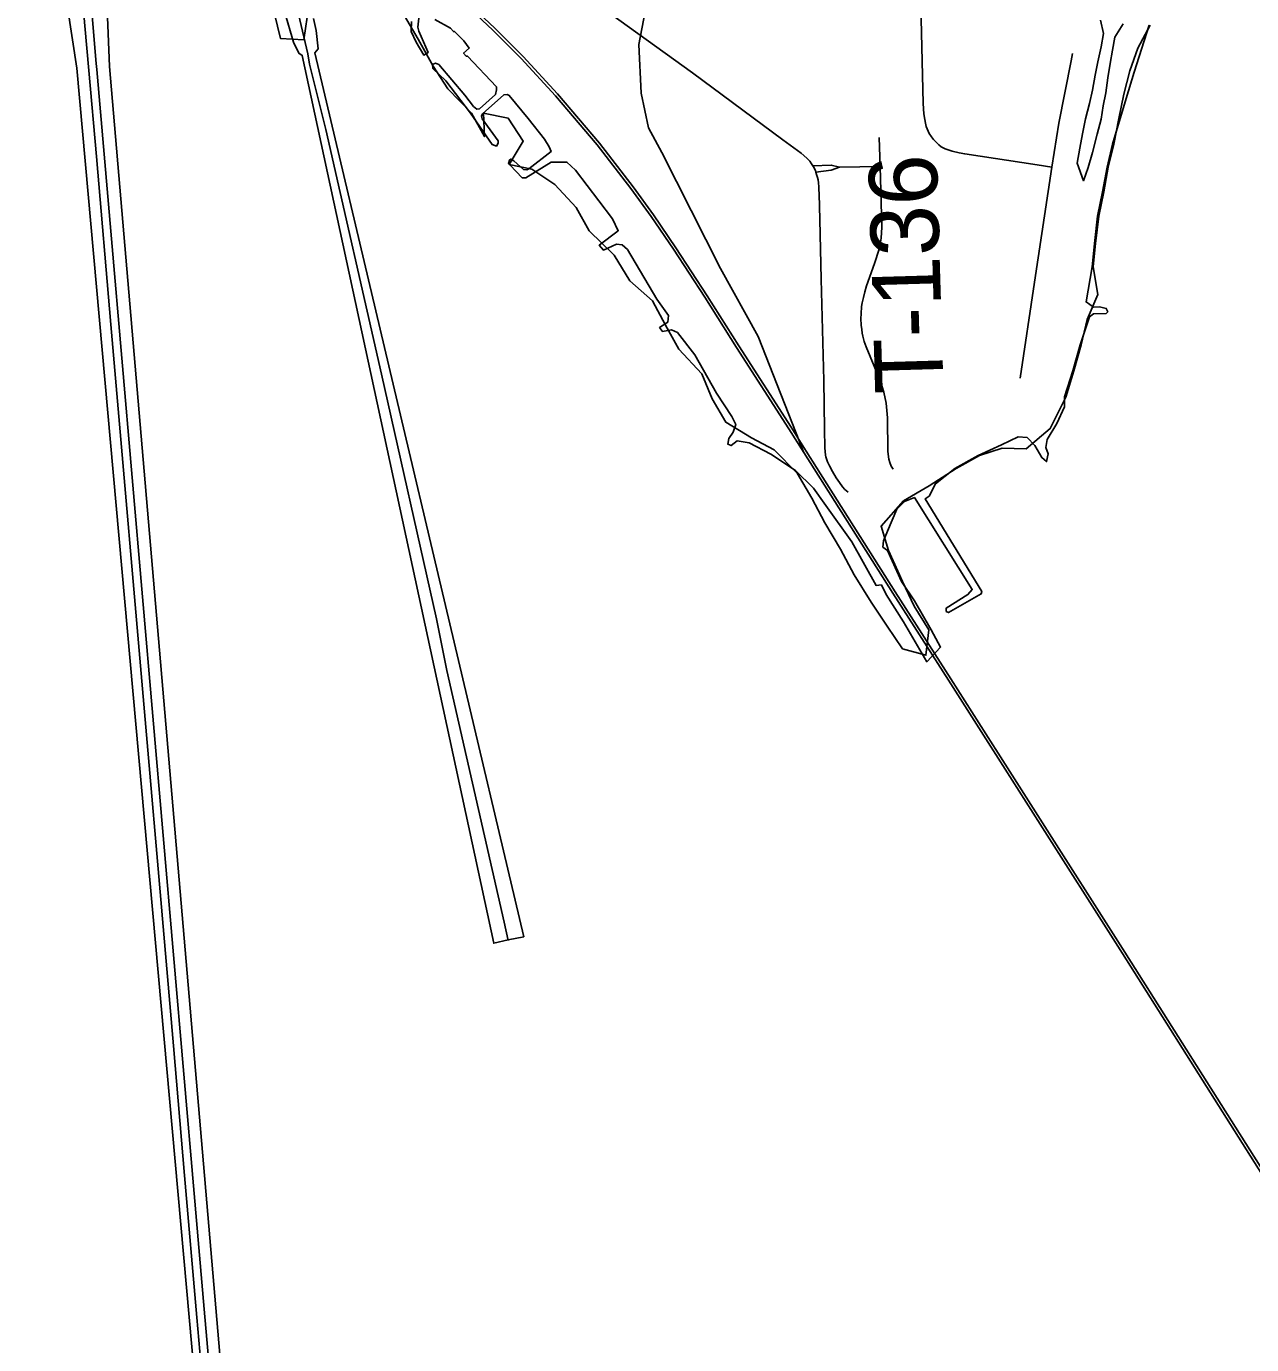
# Model space of a CAD drawing. Extents: x 0 to 34, y 0 to 22.
# Drawn here: x 6.29 to 6.799, y 17.217 to 17.764 of the extents above; entities that cross this region are included whole.
import ezdxf

# ---------------------------------------------------------------- set-up
doc = ezdxf.new("R2010")
doc.units = 0
for name, color, linetype in [('GM_X_Corporation', 7, 'Continuous'), ('GM_X_Major_Lake', 7, 'Continuous'), ('GM_X_Minor_River', 7, 'Continuous'), ('GM_X_Rail_Line', 7, 'Continuous'), ('GM_X_State_Route', 7, 'Continuous'), ('GM_X_Township_Road', 7, 'Continuous'), ('GM_X_Township_Road_Text', 7, 'Continuous')]:
    doc.layers.add(name, color=color, linetype=linetype)

msp = doc.modelspace()

# ---------------------------------------------------------------- linework, layer by layer
at = {"layer": 'GM_X_Corporation'}
for points in [[(6.37339, 17.17721), (6.32445, 17.74755), (6.31948, 17.87089)], [(6.29518, 17.85007), (6.31093, 17.74689), (6.36228, 17.17603)], [(6.39722, 17.77036), (6.40085, 17.75758), (6.40318, 17.753), (6.40456, 17.75211), (6.48406, 17.38356), (6.49001, 17.38494), (6.49652, 17.38623), (6.40981, 17.75319), (6.41114, 17.75482), (6.41029, 17.76249), (6.4092, 17.76746)], [(6.44989, 17.76621), (6.44975, 17.76204), (6.45183, 17.75767), (6.45502, 17.75225), (6.45683, 17.75329), (6.45294, 17.76225), (6.45259, 17.76392), (6.45301, 17.7676)], [(6.45968, 17.76704), (6.46607, 17.76343), (6.46731, 17.76204), (6.4678, 17.76204), (6.47169, 17.75822), (6.47391, 17.75517), (6.47155, 17.75309), (6.47266, 17.75176), (6.47322, 17.75176), (6.48516, 17.73913), (6.48516, 17.73781), (6.48474, 17.73586), (6.47815, 17.72996), (6.47704, 17.72982), (6.47572, 17.73093), (6.47211, 17.73566), (6.46121, 17.74843), (6.45982, 17.74885), (6.45871, 17.74836), (6.45885, 17.7467), (6.46421, 17.74157), (6.47442, 17.72817), (6.48339, 17.71518), (6.48519, 17.71446), (6.48596, 17.71572), (6.4859, 17.71661), (6.47927, 17.72575), (6.47903, 17.72688), (6.47945, 17.72784), (6.48829, 17.73578), (6.4896, 17.7359), (6.4905, 17.73554), (6.49832, 17.72598), (6.50513, 17.71733), (6.50716, 17.71422), (6.50793, 17.71225), (6.49868, 17.70509), (6.49778, 17.70467), (6.49641, 17.70479), (6.49241, 17.70837), (6.49122, 17.70909), (6.49056, 17.70867), (6.4902, 17.7073), (6.49092, 17.70652), (6.49587, 17.70138), (6.49738, 17.70126), (6.50796, 17.70785), (6.51445, 17.70785), (6.51799, 17.70451), (6.52772, 17.69173), (6.53343, 17.68436), (6.53578, 17.67934), (6.52792, 17.67334), (6.52959, 17.67132), (6.535, 17.67374), (6.53746, 17.67354), (6.53962, 17.67158), (6.55181, 17.65093), (6.55659, 17.64413), (6.55643, 17.6414), (6.55297, 17.63915), (6.5541, 17.63754), (6.55788, 17.63818), (6.56037, 17.63713), (6.56753, 17.6278), (6.57662, 17.61196), (6.58298, 17.60223), (6.58459, 17.59893), (6.58354, 17.59571), (6.58177, 17.59306), (6.58129, 17.59072), (6.58265, 17.59016), (6.58523, 17.59209), (6.59013, 17.59129), (6.59914, 17.58662), (6.60936, 17.57987), (6.61684, 17.57247), (6.62199, 17.56531), (6.63285, 17.55027), (6.64286, 17.53213), (6.64506, 17.5323), (6.64709, 17.5284), (6.65421, 17.51705), (6.66388, 17.50043), (6.66964, 17.50653), (6.66574, 17.51365), (6.65879, 17.52569), (6.65342, 17.53374), (6.64753, 17.54666), (6.64563, 17.54805), (6.64599, 17.55056), (6.6476, 17.55468), (6.65148, 17.56381), (6.6547, 17.56692), (6.65877, 17.56859), (6.68277, 17.53037), (6.68098, 17.52834), (6.67202, 17.52273), (6.67202, 17.5213), (6.67298, 17.52082), (6.68647, 17.52858), (6.68671, 17.52954), (6.66318, 17.56799), (6.66485, 17.56918), (6.66748, 17.57432), (6.67562, 17.5807), (6.68529, 17.58602), (6.69498, 17.59041), (6.70186, 17.59385), (6.70565, 17.5935), (6.70874, 17.59014), (6.71164, 17.58519), (6.71364, 17.58352), (6.71431, 17.58668), (6.7133, 17.58934), (6.71385, 17.59267), (6.71787, 17.59931), (6.72113, 17.60624), (6.72116, 17.61036), (6.72458, 17.62119), (6.72761, 17.63203), (6.7315, 17.64359), (6.73311, 17.64488), (6.73847, 17.64501), (6.73903, 17.6457), (6.73847, 17.64712), (6.73559, 17.64782), (6.73311, 17.64763), (6.73004, 17.64977), (6.73254, 17.66435), (6.73349, 17.67404), (6.73482, 17.68545), (6.73691, 17.69552), (6.7388, 17.70579), (6.74108, 17.71529), (6.74673, 17.7343), (6.75001, 17.74515), (6.75626, 17.76472)]]:
    msp.add_lwpolyline(points, dxfattribs=at)
at = {"layer": 'GM_X_Major_Lake'}
for points in [[(6.40656, 17.76805), (6.40523, 17.75854), (6.39555, 17.75911), (6.39308, 17.76938)], [(6.75672, 17.76468), (6.7516, 17.75518), (6.74819, 17.74567), (6.74572, 17.73598), (6.74363, 17.7259), (6.74155, 17.71526), (6.73927, 17.70575), (6.73737, 17.69548), (6.73529, 17.68541), (6.73396, 17.674), (6.73301, 17.66431), (6.73491, 17.6529), (6.73055, 17.64245), (6.72808, 17.63199), (6.72504, 17.62116), (6.72163, 17.61032), (6.71518, 17.5972), (6.70512, 17.58884), (6.69525, 17.58903), (6.68576, 17.58598), (6.67608, 17.58066), (6.66489, 17.57343), (6.65426, 17.56716), (6.64496, 17.5567), (6.648, 17.54663), (6.65388, 17.5337), (6.65863, 17.52344), (6.6647, 17.51374), (6.66357, 17.5031), (6.65389, 17.50576), (6.64743, 17.51526), (6.64079, 17.52514), (6.63376, 17.53655), (6.62807, 17.54719), (6.62162, 17.55803), (6.61611, 17.56829), (6.61004, 17.57875), (6.60055, 17.58844), (6.59106, 17.59338), (6.58043, 17.59984), (6.57473, 17.60954), (6.57056, 17.61999), (6.56088, 17.63025), (6.55537, 17.64014), (6.55005, 17.65021), (6.54056, 17.65857), (6.53411, 17.66922), (6.52367, 17.67929), (6.51836, 17.68898), (6.50943, 17.69849), (6.49994, 17.70495), (6.49045, 17.70685), (6.49634, 17.71655), (6.49007, 17.72605), (6.47982, 17.72814), (6.4802, 17.71844), (6.47489, 17.72814), (6.46502, 17.73821), (6.45894, 17.74771), (6.45268, 17.75893), (6.44698, 17.76862)]]:
    msp.add_lwpolyline(points, dxfattribs=at)
at = {"layer": 'GM_X_Minor_River'}
msp.add_lwpolyline([(6.74551, 17.76519), (6.74197, 17.75975), (6.74108, 17.75426), (6.74001, 17.74877), (6.73912, 17.74289), (6.73822, 17.73663), (6.73715, 17.73114), (6.73626, 17.72565), (6.7346, 17.71941), (6.73272, 17.71184), (6.73087, 17.70561), (6.72904, 17.70013), (6.72635, 17.70742), (6.72744, 17.71367), (6.72852, 17.71954), (6.7298, 17.72579), (6.73146, 17.73222), (6.73273, 17.73771), (6.73382, 17.74396), (6.73489, 17.74945), (6.73636, 17.75569), (6.73724, 17.76119), (6.73603, 17.76673)], dxfattribs=at)
at = {"layer": 'GM_X_Rail_Line'}
for points in [[(6.61278, 17.58757), (6.59394, 17.63538), (6.57825, 17.66366), (6.55382, 17.71187), (6.54839, 17.72205), (6.54535, 17.73648), (6.54431, 17.75668), (6.54839, 17.77773), (6.55721, 17.79742), (6.59664, 17.86024), (6.70636, 18.02469), (6.87002, 18.25426), (6.98718, 18.4243), (7.02028, 18.46299), (7.04296, 18.48014), (7.06305, 18.4922), (7.09953, 18.50612), (7.1255, 18.5154), (7.18609, 18.52653), (7.59084, 18.53815)], [(6.46351, 17.78172), (6.48371, 17.76263), (6.49549, 17.75086), (6.50975, 17.73539), (6.52706, 17.71504), (6.54101, 17.69684), (6.54942, 17.68522), (6.55872, 17.67168), (6.5717, 17.65172), (6.58484, 17.63089), (6.60656, 17.59715), (6.61289, 17.58729), (6.64984, 17.52886), (6.67292, 17.49272), (6.74513, 17.37924), (6.81333, 17.27153)], [(6.4643, 17.78257), (6.48452, 17.76347), (6.49633, 17.75166), (6.51062, 17.73616), (6.52797, 17.71576), (6.54194, 17.69754), (6.55038, 17.68589), (6.55969, 17.67232), (6.57268, 17.65235), (6.58583, 17.63151), (6.60754, 17.59777), (6.61388, 17.58791), (6.65083, 17.52949), (6.67391, 17.49334), (6.74612, 17.37986), (6.81432, 17.27215)]]:
    msp.add_lwpolyline(points, dxfattribs=at)
at = {"layer": 'GM_X_State_Route'}
for points in [[(6.28998, 17.9245), (6.29069, 17.92242), (6.29335, 17.91509), (6.29621, 17.90619), (6.29876, 17.89719), (6.30064, 17.88963), (6.30224, 17.88201), (6.30286, 17.87846), (6.30386, 17.8728), (6.30541, 17.86201), (6.30684, 17.84963), (6.30881, 17.82794), (6.31432, 17.76441), (6.31595, 17.74581), (6.31909, 17.71018), (6.32508, 17.64044), (6.34011, 17.46686), (6.34548, 17.40487), (6.35103, 17.341)], [(6.29339, 17.92525), (6.29411, 17.92338), (6.29717, 17.91458), (6.29992, 17.90569), (6.30236, 17.89671), (6.30452, 17.88766), (6.30638, 17.87854), (6.3069, 17.87549), (6.30793, 17.86936), (6.30918, 17.86014), (6.31049, 17.84779), (6.31309, 17.8184), (6.31902, 17.74873), (6.31923, 17.74632), (6.32535, 17.67597), (6.33822, 17.52736), (6.35543, 17.32922), (6.35966, 17.27969), (6.36385, 17.2317), (6.36862, 17.17654)], [(6.35103, 17.341), (6.35571, 17.28712), (6.36083, 17.22823), (6.36535, 17.17646)]]:
    msp.add_lwpolyline(points, dxfattribs=at)
at = {"layer": 'GM_X_Township_Road'}
for p, q in [((6.6445, 17.70603), (6.64415, 17.71809)), ((6.62764, 17.70578), (6.6445, 17.70603))]:
    msp.add_line(p, q, dxfattribs=at)
for points in [[(6.49012, 17.38466), (6.48842, 17.39225), (6.46463, 17.49685), (6.46037, 17.51819), (6.43747, 17.6198), (6.41433, 17.72136), (6.40762, 17.74853), (6.40687, 17.75272), (6.39902, 17.78642), (6.39602, 17.80167), (6.39485, 17.81091), (6.39424, 17.82176), (6.39386, 17.83383), (6.39267, 17.87302), (6.39, 17.96156), (6.39034, 17.96777), (6.39065, 17.97004), (6.39107, 17.97267), (6.39211, 17.97762)], [(6.7159, 17.70576), (6.70979, 17.70675), (6.67967, 17.71123), (6.67739, 17.71167), (6.67446, 17.71236), (6.67154, 17.71342), (6.66987, 17.71425), (6.66889, 17.71502), (6.66665, 17.71717), (6.6658, 17.71832), (6.66489, 17.71972), (6.66369, 17.72256), (6.66333, 17.72399), (6.66305, 17.72559), (6.66272, 17.72787), (6.66247, 17.73212), (6.66096, 17.79089)], [(6.61782, 17.70368), (6.61764, 17.70428), (6.61711, 17.70543), (6.61653, 17.70634), (6.616, 17.70719), (6.6153, 17.70818), (6.61407, 17.70954), (6.6117, 17.71162), (6.60413, 17.71714), (6.5666, 17.74487), (6.53253, 17.76935)], [(6.7159, 17.70576), (6.71871, 17.72403), (6.72383, 17.74992), (6.72449, 17.75296)], [(6.61653, 17.70634), (6.62425, 17.7066), (6.62764, 17.70578)], [(6.61782, 17.70368), (6.62426, 17.7045), (6.62764, 17.70578)], [(6.64989, 17.58031), (6.64911, 17.58165), (6.64852, 17.58308), (6.64812, 17.58458), (6.64776, 17.58765), (6.64753, 17.60163), (6.64706, 17.60782), (6.64612, 17.61237), (6.64467, 17.61679), (6.63868, 17.63111), (6.63794, 17.63343), (6.63736, 17.63554), (6.63707, 17.63683), (6.63689, 17.63835), (6.63671, 17.64018), (6.63654, 17.64297), (6.63661, 17.64484), (6.63683, 17.64788), (6.63709, 17.64946), (6.63759, 17.65168), (6.63813, 17.654), (6.63894, 17.65654), (6.64226, 17.66572), (6.6441, 17.67164), (6.64461, 17.67373), (6.64496, 17.67621), (6.64523, 17.68085), (6.6445, 17.70603)], [(6.70264, 17.61813), (6.70858, 17.65805), (6.7159, 17.70576)], [(6.63133, 17.57082), (6.62994, 17.57196), (6.62889, 17.57301), (6.6276, 17.57483), (6.62631, 17.57681), (6.62473, 17.57945), (6.6235, 17.58178), (6.62269, 17.58336), (6.62222, 17.58465), (6.62198, 17.58547), (6.62187, 17.5862), (6.62169, 17.58769), (6.62159, 17.58925), (6.62145, 17.59699), (6.62115, 17.61722), (6.62007, 17.65921), (6.61955, 17.68408), (6.61919, 17.69462), (6.6191, 17.69648), (6.61905, 17.6976), (6.61894, 17.69918), (6.61875, 17.70046), (6.61858, 17.7014), (6.61817, 17.70268), (6.61782, 17.70368)]]:
    msp.add_lwpolyline(points, dxfattribs=at)

# ---------------------------------------------------------------- texts
at = {"layer": 'GM_X_Township_Road_Text'}
msp.add_text('T-136', height=0.028409, rotation=91.673, dxfattribs=at).set_placement((6.67091, 17.61217))

doc.saveas('drawing.dxf')
